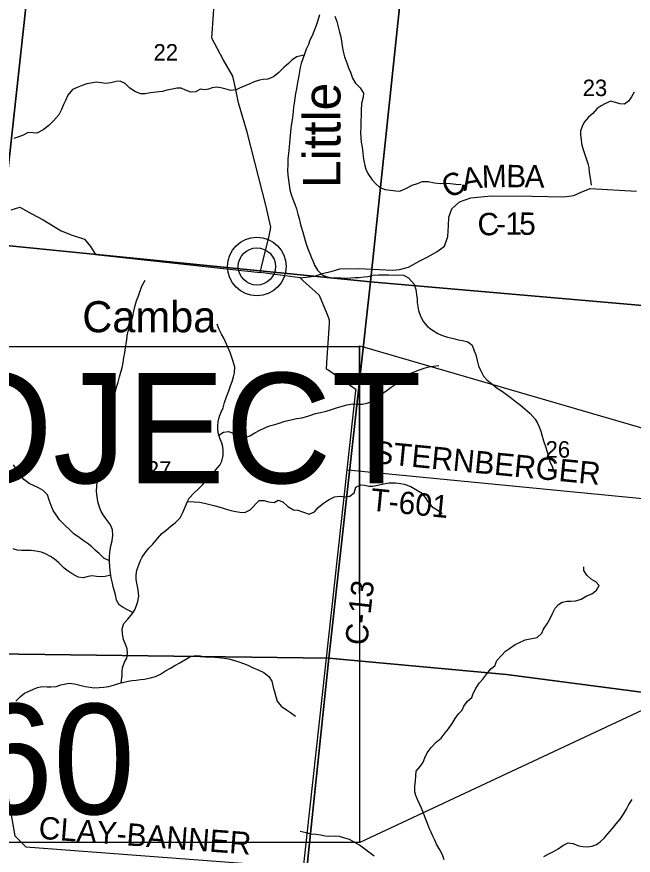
# Model space of a CAD drawing. Extents: x 0 to 42, y 0 to 22.
# Drawn here: x 3.649 to 4.432, y 16.861 to 17.925 of the extents above; entities that cross this region are included whole.
import ezdxf

# ---------------------------------------------------------------- set-up
doc = ezdxf.new("R2010")
doc.units = 0
for name, color, linetype in [('GM_X_County_Road', 7, 'Continuous'), ('GM_X_County_Road_Text', 7, 'Continuous'), ('GM_X_Major_River', 7, 'Continuous'), ('GM_X_Major_River_Text', 7, 'Continuous'), ('GM_X_Minor_River', 7, 'Continuous'), ('GM_X_Section', 7, 'Continuous'), ('GM_X_Section_Text', 7, 'Continuous'), ('GM_X_Township_Road', 7, 'Continuous'), ('GM_X_Township_Road_Text', 7, 'Continuous'), ('GM_X_Unincorporated', 7, 'Continuous'), ('GM_X_Unincorporated_Location', 7, 'Continuous'), ('GM_X_Unincorporated_Text', 7, 'Continuous'), ('SH_Data', 7, 'Continuous')]:
    doc.layers.add(name, color=color, linetype=linetype)

msp = doc.modelspace()

# ---------------------------------------------------------------- linework, layer by layer
at = {"layer": 'GM_X_County_Road'}
msp.add_line((4.0094, 17.594), (3.9585, 17.6008), dxfattribs=at)
for points in [[(3.9585, 17.6008), (3.9663, 17.6323), (3.97, 17.6471), (3.972, 17.6583), (3.9662, 17.6846), (3.9418, 17.7789), (3.9311, 17.8162), (3.9274, 17.8331), (3.9237, 17.8503), (3.9117, 17.8713), (3.897, 17.8984), (3.9036, 17.9903)], [(4.0094, 17.594), (4.0275, 17.5964), (4.0375, 17.5997), (4.05, 17.6028), (4.0594, 17.6056), (4.0835, 17.6059), (4.1094, 17.6049), (4.1268, 17.6039), (4.1355, 17.6047), (4.1466, 17.6078), (4.1612, 17.6156), (4.1723, 17.6212), (4.1833, 17.6275), (4.1925, 17.6345), (4.1966, 17.6465), (4.1977, 17.66), (4.1978, 17.6711), (4.2016, 17.6816), (4.2114, 17.6905), (4.2259, 17.6957), (4.2516, 17.6983), (4.3033, 17.698), (4.3441, 17.6969), (4.3566, 17.6986), (4.366, 17.703), (4.3776, 17.7077), (4.4362, 17.7043)], [(3.6422, 17.6806), (3.6534, 17.6839), (3.6685, 17.6756), (3.6829, 17.6679), (3.7059, 17.654), (3.7197, 17.6482), (3.7356, 17.6432), (3.7429, 17.6341), (3.7495, 17.6237), (3.9585, 17.6008)], [(3.9893, 16.5863), (3.9905, 16.5949), (4.0118, 16.8299), (4.0121, 16.8336), (4.0128, 16.8399), (4.0129, 16.8416), (4.0138, 16.8499), (4.069, 17.3506), (4.0801, 17.4508), (4.0802, 17.4521), (4.0731, 17.4571), (4.0442, 17.4773), (4.0425, 17.4785), (4.043, 17.4865), (4.0464, 17.5368), (4.0467, 17.5405), (4.0443, 17.5464), (4.0348, 17.5697), (4.034, 17.5717), (4.0281, 17.577), (4.0132, 17.5906), (4.0094, 17.594)], [(3.2894, 16.9192), (3.5295, 17.0233), (3.5385, 17.0244), (3.5987, 17.0317), (3.6271, 16.9964), (3.6472, 16.8862), (3.661, 16.8721), (3.9754, 16.8484), (4.0121, 16.8336)]]:
    msp.add_lwpolyline(points, dxfattribs=at)
at = {"layer": 'GM_X_Major_River'}
for points in [[(4.0338, 17.9281), (4.0317, 17.9209), (4.0297, 17.9146), (4.0266, 17.9069), (4.0243, 17.9012), (4.0216, 17.8958), (4.0197, 17.8903), (4.017, 17.8842), (4.0147, 17.8782), (4.0129, 17.8733), (4.0106, 17.8661), (4.0094, 17.861), (4.0078, 17.8536), (4.007, 17.8483), (4.0058, 17.8421), (4.0044, 17.8339), (4.0034, 17.8282), (4.0026, 17.8224), (4.0016, 17.8157), (4.001, 17.8108), (4.0004, 17.8055), (3.9994, 17.7972), (3.9984, 17.7902), (3.9976, 17.7841), (3.9965, 17.7747), (3.9957, 17.7656), (3.9953, 17.7606), (3.9943, 17.7519), (3.9936, 17.7447), (3.9934, 17.7377), (3.9933, 17.7307), (3.9938, 17.7246), (3.9945, 17.7186), (3.9952, 17.7121), (3.9963, 17.7058), (3.9978, 17.7), (3.9998, 17.6939), (4.0026, 17.6876), (4.0044, 17.6817), (4.0064, 17.6749), (4.0079, 17.6695), (4.0094, 17.6636), (4.0106, 17.6589), (4.0125, 17.6521), (4.0147, 17.6446), (4.0163, 17.6384), (4.0191, 17.6311), (4.0215, 17.6251), (4.0235, 17.6197), (4.0256, 17.615), (4.0274, 17.6102), (4.0311, 17.6041), (4.0373, 17.598), (4.0422, 17.5959), (4.0494, 17.5943), (4.056, 17.5942), (4.0609, 17.594)], [(4.0609, 17.594), (4.0666, 17.5939), (4.0736, 17.5943), (4.0792, 17.5946), (4.0842, 17.5947), (4.0906, 17.5954), (4.0955, 17.596), (4.1021, 17.5974), (4.1087, 17.5979), (4.1214, 17.5978), (4.1286, 17.5976), (4.1343, 17.5979), (4.1403, 17.5975), (4.1469, 17.5942), (4.154, 17.5863), (4.1562, 17.5795), (4.1571, 17.5728), (4.1576, 17.5679), (4.1579, 17.5628), (4.1585, 17.5579), (4.1594, 17.5529), (4.1621, 17.5457), (4.1657, 17.5383), (4.1703, 17.5329), (4.1758, 17.5285), (4.1839, 17.5235), (4.1888, 17.5216), (4.1961, 17.519), (4.2038, 17.5171), (4.2099, 17.5157), (4.2153, 17.5147), (4.2219, 17.5131), (4.2274, 17.5089), (4.2303, 17.5017), (4.2324, 17.4964), (4.234, 17.4895), (4.2358, 17.4827), (4.2379, 17.4777), (4.2422, 17.4693), (4.2468, 17.4642), (4.2523, 17.4602), (4.2594, 17.4542), (4.2647, 17.4506), (4.2709, 17.4465), (4.2759, 17.4427), (4.2823, 17.4377), (4.2889, 17.4325), (4.2943, 17.4279), (4.3011, 17.4222), (4.3076, 17.4149), (4.3104, 17.4098), (4.3126, 17.405), (4.3149, 17.3997), (4.3165, 17.3931), (4.3182, 17.3875), (4.3205, 17.3801), (4.3226, 17.3735), (4.3246, 17.367), (4.3264, 17.3613), (4.329, 17.3548), (4.3307, 17.3491), (4.3336, 17.3429)]]:
    msp.add_lwpolyline(points, dxfattribs=at)
at = {"layer": 'GM_X_Minor_River'}
for points in [[(4.0534, 17.9263), (4.0559, 17.9194), (4.0592, 17.9061), (4.0607, 17.8999), (4.0616, 17.8946), (4.0631, 17.8858), (4.0644, 17.8796), (4.0657, 17.8745), (4.0683, 17.8669), (4.0705, 17.8606), (4.0731, 17.8551), (4.0758, 17.8475), (4.0795, 17.8412), (4.0853, 17.8351), (4.0895, 17.8287), (4.0893, 17.8236), (4.0872, 17.8156), (4.0869, 17.8065), (4.0869, 17.8018), (4.0861, 17.7919), (4.0861, 17.7858), (4.0857, 17.7783), (4.0862, 17.7718), (4.0869, 17.7663), (4.0879, 17.7601), (4.0888, 17.753), (4.0893, 17.7477), (4.0902, 17.7428), (4.0913, 17.7369), (4.0926, 17.7322), (4.0953, 17.7265), (4.1007, 17.7185), (4.1049, 17.7137), (4.1105, 17.709), (4.1173, 17.7061), (4.1241, 17.7053), (4.1305, 17.7045), (4.1358, 17.7043), (4.1441, 17.7079), (4.1513, 17.7118), (4.1581, 17.7139), (4.1646, 17.7165), (4.1718, 17.7163), (4.1799, 17.7147), (4.1869, 17.7141), (4.1944, 17.7143), (4.2003, 17.7137), (4.2067, 17.7131), (4.2137, 17.7125)], [(4.0141, 17.8766), (4.005, 17.8747), (3.9991, 17.8708), (3.9944, 17.8662), (3.9885, 17.8612), (3.9823, 17.8547), (3.9752, 17.8491), (3.9684, 17.8465), (3.9624, 17.8459), (3.9575, 17.845), (3.9508, 17.8428), (3.9452, 17.8403), (3.9402, 17.8384), (3.933, 17.8351), (3.9281, 17.8328), (3.9211, 17.8321), (3.9153, 17.8334), (3.9085, 17.8354), (3.9036, 17.8361), (3.8977, 17.8352), (3.8928, 17.8335), (3.8879, 17.8328), (3.8828, 17.8334), (3.8763, 17.8302), (3.8706, 17.8297), (3.8637, 17.8325), (3.858, 17.8348), (3.8525, 17.835), (3.8472, 17.8336), (3.8399, 17.8323), (3.8344, 17.8308), (3.8264, 17.8297), (3.8191, 17.8289), (3.8126, 17.8278), (3.807, 17.8277), (3.8002, 17.8304), (3.7932, 17.8348), (3.787, 17.8407), (3.7809, 17.8437), (3.7757, 17.8434), (3.769, 17.8417), (3.7622, 17.8406), (3.7571, 17.8417), (3.7503, 17.8423), (3.7435, 17.8414), (3.7384, 17.8405), (3.7327, 17.8384), (3.7263, 17.8356), (3.7204, 17.833), (3.7145, 17.826), (3.7115, 17.8192), (3.709, 17.8141), (3.7061, 17.808), (3.7027, 17.8012), (3.6963, 17.7935), (3.6902, 17.7876), (3.6832, 17.782), (3.675, 17.7779), (3.6701, 17.7784), (3.6639, 17.7787), (3.6569, 17.7749), (3.6457, 17.7708)], [(4.4332, 17.8298), (4.4298, 17.8237), (4.4262, 17.8184), (4.4209, 17.8145), (4.4152, 17.8151), (4.4095, 17.8166), (4.4037, 17.8185), (4.3969, 17.8155), (4.3914, 17.8125), (4.3863, 17.8089), (4.3806, 17.8027), (4.3754, 17.7982), (4.3699, 17.7916), (4.3673, 17.7861), (4.3652, 17.7806), (4.3651, 17.7753), (4.3659, 17.7696), (4.3666, 17.7645), (4.3681, 17.7584), (4.3701, 17.752), (4.3722, 17.7457), (4.3746, 17.7391), (4.3756, 17.7343), (4.3761, 17.7281), (4.3768, 17.7229), (4.3777, 17.718), (4.3785, 17.7116)], [(3.7969, 17.1693), (3.7911, 17.1725), (3.7845, 17.1758), (3.7796, 17.1792), (3.7762, 17.1853), (3.7747, 17.1919), (3.7736, 17.1967), (3.7719, 17.2022), (3.771, 17.2069), (3.7695, 17.2134), (3.7684, 17.2193), (3.7677, 17.2272), (3.7672, 17.235), (3.7674, 17.2403), (3.7678, 17.2462), (3.7689, 17.2541), (3.7705, 17.2606), (3.7713, 17.2676), (3.7709, 17.2744), (3.7683, 17.2809), (3.7636, 17.2877), (3.7595, 17.293), (3.7567, 17.2978), (3.7546, 17.3031), (3.7526, 17.3103), (3.7514, 17.3164), (3.7509, 17.3236), (3.7511, 17.33), (3.7515, 17.3349), (3.7529, 17.3421), (3.7554, 17.348), (3.759, 17.3546), (3.7628, 17.3609), (3.7677, 17.3675), (3.7696, 17.3724), (3.771, 17.3794), (3.7712, 17.3841), (3.7707, 17.39), (3.7684, 17.3968), (3.7656, 17.4046), (3.7645, 17.4115), (3.7647, 17.4175), (3.7657, 17.4249), (3.7707, 17.4372), (3.7726, 17.4434), (3.7743, 17.4491), (3.7761, 17.4554), (3.7782, 17.462), (3.7801, 17.4686), (3.7818, 17.4745), (3.7832, 17.48), (3.7845, 17.4868), (3.7855, 17.4929), (3.7868, 17.4991), (3.7876, 17.5055), (3.7882, 17.5103), (3.7892, 17.5158), (3.7898, 17.5207), (3.7909, 17.5266), (3.793, 17.5334), (3.7947, 17.5383), (3.7967, 17.5451), (3.7982, 17.5521), (3.7997, 17.5589), (3.8015, 17.5648), (3.804, 17.5712), (3.8063, 17.5779), (3.8087, 17.5845), (3.8124, 17.5913)], [(3.7821, 17.0802), (3.7835, 17.0896), (3.7834, 17.0945), (3.7838, 17.0994), (3.7861, 17.1066), (3.7891, 17.1115), (3.7901, 17.118), (3.7895, 17.1233), (3.7879, 17.1282), (3.7849, 17.1354), (3.7838, 17.1426), (3.7834, 17.1487), (3.7853, 17.1555), (3.7906, 17.1612), (3.796, 17.168), (3.7994, 17.1729), (3.8015, 17.1782), (3.803, 17.1833), (3.8044, 17.1901), (3.8038, 17.1983), (3.8024, 17.2047), (3.8011, 17.2112), (3.8011, 17.2167), (3.8019, 17.2231), (3.8044, 17.2299), (3.8063, 17.2348), (3.8086, 17.2399), (3.8126, 17.2452), (3.8171, 17.2511), (3.8224, 17.2564), (3.8281, 17.2635), (3.8338, 17.2696), (3.8386, 17.2737), (3.8456, 17.2794), (3.8505, 17.2833), (3.857, 17.2897), (3.8604, 17.2962), (3.8629, 17.3024), (3.8657, 17.3094), (3.8682, 17.3145), (3.8743, 17.3209), (3.8802, 17.3266), (3.8851, 17.3317), (3.8899, 17.337), (3.8954, 17.3436), (3.9016, 17.3502), (3.9071, 17.3566), (3.9098, 17.3615), (3.9115, 17.3687), (3.9116, 17.375), (3.911, 17.3797), (3.9099, 17.3845), (3.9073, 17.3909), (3.9054, 17.396), (3.9049, 17.4017), (3.9047, 17.4065), (3.9053, 17.4114), (3.907, 17.4188), (3.9091, 17.4239), (3.9114, 17.4292), (3.9134, 17.4358), (3.9156, 17.443), (3.9187, 17.4509), (3.9208, 17.457), (3.9231, 17.4627), (3.9246, 17.4687), (3.9258, 17.4736), (3.9264, 17.4807), (3.9242, 17.4879), (3.9223, 17.4932), (3.9202, 17.4996), (3.9176, 17.5061), (3.9144, 17.5129), (3.9122, 17.5177), (3.9096, 17.5226), (3.9066, 17.5287), (3.9038, 17.5353)], [(3.906, 17.3945), (3.9121, 17.3985), (3.9183, 17.3992), (3.9241, 17.3969), (3.9313, 17.3931), (3.9379, 17.3911), (3.9453, 17.3938), (3.9517, 17.3977), (3.9582, 17.4007), (3.9637, 17.4035), (3.9703, 17.4064), (3.9769, 17.4082), (3.9824, 17.4099), (3.9885, 17.4118), (3.9934, 17.4131), (3.9994, 17.4146), (4.0047, 17.4159), (4.0112, 17.4166), (4.0176, 17.4183), (4.0229, 17.42), (4.0289, 17.422), (4.035, 17.4235), (4.0422, 17.425), (4.0492, 17.4272), (4.0552, 17.4293), (4.0613, 17.431), (4.0683, 17.433), (4.0761, 17.4343), (4.0829, 17.4337), (4.0878, 17.4337), (4.0944, 17.435), (4.0999, 17.4372), (4.1048, 17.4402), (4.1114, 17.4461), (4.1179, 17.4502), (4.1249, 17.4553), (4.13, 17.4587), (4.1365, 17.4649), (4.1429, 17.4694), (4.1484, 17.4726), (4.1533, 17.4747), (4.1607, 17.4775), (4.1668, 17.4796), (4.1728, 17.4814), (4.1779, 17.482), (4.1851, 17.4829)], [(3.7672, 17.235), (3.7602, 17.2384), (3.754, 17.2443), (3.7491, 17.2487), (3.7442, 17.2533), (3.7387, 17.2577), (3.7338, 17.2607), (3.7285, 17.2645), (3.7221, 17.2693), (3.7172, 17.2739), (3.7107, 17.2805), (3.7037, 17.2872), (3.6994, 17.2933), (3.6958, 17.299), (3.6932, 17.3053), (3.6906, 17.3121), (3.6885, 17.3187), (3.6831, 17.3245), (3.6769, 17.3275), (3.6714, 17.3304), (3.6652, 17.3334), (3.6586, 17.3382), (3.6546, 17.343), (3.6501, 17.35), (3.6452, 17.3568)], [(3.8663, 17.3105), (3.8748, 17.3099), (3.8816, 17.3097), (3.888, 17.3084), (3.8945, 17.3066), (3.9013, 17.3049), (3.909, 17.3026), (3.9152, 17.3005), (3.9211, 17.2989), (3.9277, 17.2976), (3.9328, 17.2968), (3.9392, 17.2964), (3.9456, 17.2998), (3.9574, 17.3115), (3.9636, 17.3118), (3.9689, 17.3101), (3.9761, 17.3093), (3.9814, 17.3119), (3.9873, 17.3098), (3.9938, 17.3039), (4.0006, 17.2999), (4.0063, 17.2995), (4.0135, 17.297), (4.0205, 17.2945), (4.0273, 17.2971), (4.0322, 17.3026), (4.0388, 17.3084), (4.0462, 17.3131), (4.0529, 17.3165), (4.0591, 17.3173), (4.067, 17.3165), (4.0721, 17.317), (4.078, 17.3213), (4.0801, 17.3287), (4.0862, 17.3317), (4.0915, 17.3309), (4.0964, 17.3298), (4.1015, 17.3298), (4.1077, 17.3309), (4.1149, 17.3329), (4.1223, 17.334), (4.1302, 17.334), (4.1365, 17.3334), (4.1414, 17.3322), (4.1497, 17.3292), (4.1563, 17.3257), (4.1625, 17.3217), (4.1678, 17.3156), (4.1717, 17.3097), (4.1768, 17.3038), (4.1832, 17.2998), (4.1896, 17.2953)], [(3.7689, 17.2167), (3.7616, 17.2151), (3.7567, 17.2148), (3.7508, 17.2152), (3.7453, 17.216), (3.7402, 17.215), (3.7338, 17.2137), (3.7276, 17.2145), (3.7197, 17.2187), (3.7146, 17.2218), (3.7095, 17.2258), (3.7027, 17.2324), (3.6974, 17.237), (3.6923, 17.2406), (3.6859, 17.2441), (3.6808, 17.246), (3.6739, 17.2475), (3.6676, 17.248), (3.6608, 17.2482), (3.6553, 17.2482), (3.6502, 17.2488), (3.645, 17.2503)], [(4.192, 16.8558), (4.1898, 16.8621), (4.1866, 16.8683), (4.1825, 16.8755), (4.1804, 16.8805), (4.1776, 16.8858), (4.1754, 16.8907), (4.1729, 16.8957), (4.1709, 16.9019), (4.1684, 16.908), (4.1658, 16.915), (4.1632, 16.9213), (4.1608, 16.9268), (4.1581, 16.9321), (4.1559, 16.9371), (4.155, 16.942), (4.155, 16.9486), (4.1558, 16.9558), (4.156, 16.9619), (4.1566, 16.9681), (4.1617, 16.974), (4.1652, 16.9795), (4.1676, 16.9851), (4.1705, 16.9916), (4.1754, 16.998), (4.1819, 17.005), (4.1882, 17.0099), (4.1933, 17.0169), (4.1977, 17.0219), (4.2022, 17.0286), (4.206, 17.035), (4.2102, 17.041), (4.2151, 17.0454), (4.2169, 17.0505), (4.2216, 17.0571), (4.2273, 17.0618), (4.2288, 17.0667), (4.2321, 17.073), (4.2365, 17.0798), (4.241, 17.085), (4.2463, 17.0915), (4.2515, 17.0979), (4.2562, 17.102), (4.2589, 17.1085), (4.2653, 17.1154), (4.2701, 17.1204), (4.2748, 17.1239), (4.2824, 17.1288), (4.2879, 17.1316), (4.2949, 17.1348), (4.3032, 17.1367), (4.3102, 17.1376), (4.3161, 17.1433), (4.3182, 17.1482), (4.3228, 17.155), (4.3266, 17.162), (4.3296, 17.1682), (4.3331, 17.1748), (4.337, 17.1797), (4.3418, 17.1826), (4.348, 17.1839), (4.3529, 17.1838), (4.3592, 17.1842), (4.3658, 17.1864), (4.3724, 17.1904), (4.3796, 17.1932), (4.3855, 17.1977), (4.3887, 17.2038), (4.3848, 17.2085), (4.3788, 17.212), (4.3731, 17.2167), (4.3694, 17.2226), (4.3694, 17.2275)], [(3.6485, 17.0572), (3.6542, 17.0629), (3.6595, 17.0672), (3.6659, 17.0702), (3.6708, 17.0723), (3.6759, 17.0743), (3.6812, 17.0754), (3.6879, 17.0752), (3.6928, 17.0752), (3.6994, 17.0757), (3.7054, 17.0776), (3.716, 17.0798), (3.7226, 17.079), (3.7294, 17.0773), (3.7362, 17.0758), (3.7425, 17.0746), (3.7474, 17.074), (3.7542, 17.0742), (3.7595, 17.0749), (3.7663, 17.0758), (3.7723, 17.0771), (3.7773, 17.0788), (3.7837, 17.0807), (3.7909, 17.0825), (3.7958, 17.0834), (3.8011, 17.0838), (3.8066, 17.0843), (3.8117, 17.0849), (3.8192, 17.0864), (3.8255, 17.0884), (3.8321, 17.0914), (3.8384, 17.0954), (3.8446, 17.099), (3.8501, 17.1022), (3.8565, 17.1055), (3.8628, 17.1095), (3.8694, 17.1131), (3.8762, 17.1151), (3.8821, 17.1145), (3.8887, 17.1132), (3.8936, 17.1131), (3.9008, 17.1127), (3.9061, 17.1125), (3.9127, 17.1117), (3.9186, 17.1108), (3.9259, 17.1088), (3.9312, 17.1067), (3.9372, 17.1048), (3.9427, 17.1025), (3.9489, 17.0998), (3.9569, 17.0964), (3.9633, 17.0933), (3.9695, 17.0885), (3.9732, 17.0823), (3.9749, 17.0749), (3.9769, 17.0677), (3.9782, 17.0629), (3.9801, 17.057), (3.985, 17.0506), (3.992, 17.0462), (3.9969, 17.0426), (4.0033, 17.038)], [(4.3186, 16.86), (4.3258, 16.8635), (4.3308, 16.8662), (4.3366, 16.8697), (4.3429, 16.8739), (4.3493, 16.8771), (4.3552, 16.8763), (4.3631, 16.8736), (4.368, 16.8726), (4.3743, 16.8722), (4.3801, 16.873), (4.3854, 16.875), (4.3902, 16.8784), (4.3953, 16.8831), (4.3995, 16.8884), (4.4052, 16.8948), (4.4105, 16.9014), (4.4156, 16.9073), (4.4198, 16.9135), (4.4234, 16.9201), (4.4266, 16.9258), (4.4306, 16.9322)], [(4.103, 16.8602), (4.0966, 16.8653), (4.0915, 16.8691), (4.0844, 16.8741), (4.0785, 16.8775), (4.0718, 16.8813), (4.0661, 16.8833), (4.0593, 16.8852), (4.0536, 16.8856), (4.047, 16.8854), (4.0408, 16.8858), (4.0351, 16.887), (4.0296, 16.8876), (4.023, 16.8884), (4.017, 16.8899), (4.0094, 16.8915)]]:
    msp.add_lwpolyline(points, dxfattribs=at)
at = {"layer": 'GM_X_Section'}
for points in [[(3.6878, 18.1818), (3.6274, 17.6359), (3.155, 17.6744), (3.1993, 18.2215)], [(4.1573, 18.1457), (4.0984, 17.5892), (3.6274, 17.6359), (3.6878, 18.1818)], [(4.6634, 18.0885), (4.6191, 17.544), (4.0984, 17.5892), (4.1573, 18.1457)], [(4.0984, 17.5892), (4.0458, 17.1117), (3.5536, 17.1181), (3.6274, 17.6359)], [(4.6191, 17.544), (4.5591, 17.0532), (4.2711, 17.0907), (4.0458, 17.1117), (4.0984, 17.5892)], [(3.5536, 17.1181), (4.0458, 17.1117), (3.9913, 16.5937), (3.5233, 16.6383), (3.4845, 16.6421)], [(4.0458, 17.1117), (4.2711, 17.0907), (4.5591, 17.0532), (4.5126, 16.5395), (4.033, 16.5893), (3.9913, 16.5937)]]:
    msp.add_lwpolyline(points, close=True, dxfattribs=at)
at = {"layer": 'GM_X_Township_Road'}
msp.add_lwpolyline([(4.069, 17.3506), (4.074, 17.3501), (4.4526, 17.3135)], dxfattribs=at)
at = {"layer": 'GM_X_Unincorporated'}
for radius in [0.0372, 0.0236]:
    msp.add_circle((3.9543, 17.6086), radius, dxfattribs=at)
at = {"layer": 'GM_X_Unincorporated_Location'}
msp.add_line((3.9543, 17.6086), (3.9543, 17.6086), dxfattribs=at)
at = {"layer": 'SH_Data'}
for points in [[(2.8074, 17.5072), (4.0844, 17.5072), (4.0844, 16.8777), (2.8074, 16.8777)], [(4.0879, 17.5071), (4.9155, 17.2662), (4.0848, 16.8776), (4.0844, 17.5077)]]:
    msp.add_lwpolyline(points, close=True, dxfattribs=at)

# ---------------------------------------------------------------- texts
at = {"layer": 'GM_X_County_Road_Text'}
for s, height, rotation, p in [('M', 0.0284, 1.6394, (4.2402, 17.7085)), ('B', 0.0284, 359.1726, (4.2707, 17.7093)), ('A', 0.0284, 359.133, (4.294, 17.709)), ('C', 0.0284, 28.7108, (4.1985, 17.6939)), ('A', 0.0284, 9.9546, (4.2167, 17.7043)), ('C', 0.0284, 3.5853, (4.2353, 17.6473)), ('1', 0.0284, 359.8803, (4.2697, 17.6489)), ('5', 0.0284, 359.5993, (4.2872, 17.6488)), ('-', 0.0284, 0.8587, (4.2582, 17.6487)), ('C-13', 0.02841, 83.8109, (4.0943, 17.1269)), ('CLAY-BANNER', 0.028409, 355.6748, (3.6765, 16.8825))]:
    msp.add_text(s, height=height, rotation=rotation, dxfattribs=at).set_placement(p)
at = {"layer": 'GM_X_Major_River_Text'}
msp.add_text('Little', height=0.04735, rotation=89.9999, dxfattribs=at).set_placement((4.0604, 17.7081))
at = {"layer": 'GM_X_Section_Text'}
for s, p in [('22', (3.8231, 17.8699)), ('23', (4.3679, 17.8248)), ('26', (4.3208, 17.366)), ('27', (3.8146, 17.3406))]:
    msp.add_text(s, height=0.02093, rotation=0, dxfattribs=at).set_placement(p)
at = {"layer": 'GM_X_Township_Road_Text'}
for s, height, rotation, p in [('STERNBERGER', 0.028409, 354.4818, (4.1013, 17.3592)), ('T-601', 0.02841, 354.3731, (4.0975, 17.299))]:
    msp.add_text(s, height=height, rotation=rotation, dxfattribs=at).set_placement(p)
at = {"layer": 'GM_X_Unincorporated_Text'}
msp.add_text('Camba', height=0.03949, rotation=0, dxfattribs=at).set_placement((3.7327, 17.5251))
at = {"layer": 'SH_Data'}
for s, p in [('END PROJECT', (2.8424, 17.3336)), ('S.L.M. 8.60     ', (2.8424, 16.9136))]:
    msp.add_text(s, height=0.14, dxfattribs=at).set_placement(p)

doc.saveas('drawing.dxf')
